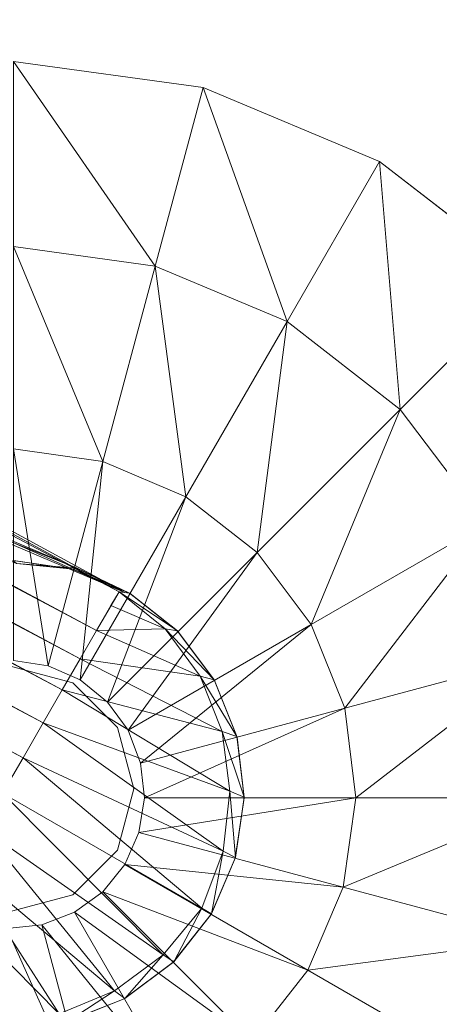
# Model space of a CAD drawing. Header units: inches. Extents: x 813 to 1305, y 19 to 194.
# Tile 695 of 875: x 1227.309 to 1228.097, y 140.933 to 142.783. Entities that reach past the tile are written whole.
import ezdxf

# ---------------------------------------------------------------- set-up
doc = ezdxf.new("R2010")
doc.units = ezdxf.units.IN
doc.header["$MEASUREMENT"] = 0
for name, color, linetype, true_color in [('CET color Grey80', 7, 'Continuous', 0xcbcdcc), ('CET color Grey98', 7, 'Continuous', 0xfafafa), ('CET color NavajoWhite4', 7, 'Continuous', 0x81775f)]:
    doc.layers.add(name, color=color, linetype=linetype, true_color=true_color)
doc.layers.add('CET Default', color=7, linetype='Continuous')

# ---------------------------------------------------------------- blocks, each defined once
blk = doc.blocks.new('*C253')
at = {"layer": 'CET color Grey80', "linetype": 'Continuous', "lineweight": 0}
for points in [[(49.1069, 27.329, 0.515), (49.3735, 26.9825, 0.6417), (49.3735, 27.3625, 0.515), (49.1069, 27.329, 0.515)], [(49.3735, 27.3625, 0.515), (49.3735, 26.9825, 0.6417), (49.5414, 26.9588, 0.6417), (49.3735, 27.3625, 0.515)], [(49.3735, 27.3625, 0.515), (49.5414, 26.9588, 0.6417), (49.6398, 27.3258, 0.515), (49.3735, 27.3625, 0.515)], [(48.8579, 27.2277, 0.515), (49.2052, 26.962, 0.6417), (49.1069, 27.329, 0.515), (48.8579, 27.2277, 0.515)], [(49.1069, 27.329, 0.515), (49.2052, 26.962, 0.6417), (49.3735, 26.9825, 0.6417), (49.1069, 27.329, 0.515)], [(49.6398, 27.3258, 0.515), (49.5414, 26.9588, 0.6417), (49.6974, 26.8924, 0.6417), (49.6398, 27.3258, 0.515)], [(49.6398, 27.3258, 0.515), (49.6974, 26.8924, 0.6417), (49.8874, 27.2214, 0.515), (49.6398, 27.3258, 0.515)], [(48.1779, 27.0269, 0.3159), (48.6437, 27.0654, 0.515), (48.398, 27.3111, 0.3159), (48.1779, 27.0269, 0.3159)], [(48.398, 27.3111, 0.3159), (48.6437, 27.0654, 0.515), (48.8579, 27.2277, 0.515), (48.398, 27.3111, 0.3159)], [(48.6437, 27.0654, 0.515), (49.0479, 26.8986, 0.6417), (48.8579, 27.2277, 0.515), (48.6437, 27.0654, 0.515)], [(48.8579, 27.2277, 0.515), (49.0479, 26.8986, 0.6417), (49.2052, 26.962, 0.6417), (48.8579, 27.2277, 0.515)], [(49.8874, 27.2214, 0.515), (49.6974, 26.8924, 0.6417), (49.831, 26.7878, 0.6417), (49.8874, 27.2214, 0.515)], [(48.1779, 27.0269, 0.3159), (48.4788, 26.8532, 0.515), (48.6437, 27.0654, 0.515), (48.1779, 27.0269, 0.3159)], [(48.4788, 26.8532, 0.515), (48.9124, 26.7967, 0.6417), (48.6437, 27.0654, 0.515), (48.4788, 26.8532, 0.515)], [(48.6437, 27.0654, 0.515), (48.9124, 26.7967, 0.6417), (49.0479, 26.8986, 0.6417), (48.6437, 27.0654, 0.515)], [(48.0388, 26.6954, 0.3159), (48.4788, 26.8532, 0.515), (48.1779, 27.0269, 0.3159), (48.0388, 26.6954, 0.3159)], [(49.2052, 26.962, 0.6417), (49.3735, 26.585, 0.6909), (49.3735, 26.9825, 0.6417), (49.2052, 26.962, 0.6417)], [(49.3735, 26.9825, 0.6417), (49.3735, 26.585, 0.6909), (49.4385, 26.5748, 0.6909), (49.3735, 26.9825, 0.6417)], [(49.3735, 26.9825, 0.6417), (49.4385, 26.5748, 0.6909), (49.5414, 26.9588, 0.6417), (49.3735, 26.9825, 0.6417)], [(49.0479, 26.8986, 0.6417), (49.3081, 26.578, 0.6909), (49.2052, 26.962, 0.6417), (49.0479, 26.8986, 0.6417)], [(49.2052, 26.962, 0.6417), (49.3081, 26.578, 0.6909), (49.3735, 26.585, 0.6909), (49.2052, 26.962, 0.6417)], [(49.5414, 26.9588, 0.6417), (49.4385, 26.5748, 0.6909), (49.4987, 26.5481, 0.6909), (49.5414, 26.9588, 0.6417)], [(49.5414, 26.9588, 0.6417), (49.4987, 26.5481, 0.6909), (49.6974, 26.8924, 0.6417), (49.5414, 26.9588, 0.6417)], [(48.9124, 26.7967, 0.6417), (49.2467, 26.5544, 0.6909), (49.0479, 26.8986, 0.6417), (48.9124, 26.7967, 0.6417)], [(49.0479, 26.8986, 0.6417), (49.2467, 26.5544, 0.6909), (49.3081, 26.578, 0.6909), (49.0479, 26.8986, 0.6417)], [(49.6974, 26.8924, 0.6417), (49.4987, 26.5481, 0.6909), (49.5499, 26.5068, 0.6909), (49.6974, 26.8924, 0.6417)], [(49.6974, 26.8924, 0.6417), (49.5499, 26.5068, 0.6909), (49.831, 26.7878, 0.6417), (49.6974, 26.8924, 0.6417)], [(48.0388, 26.6954, 0.3159), (48.3745, 26.6055, 0.515), (48.4788, 26.8532, 0.515), (48.0388, 26.6954, 0.3159)], [(48.3745, 26.6055, 0.515), (48.8079, 26.6632, 0.6417), (48.4788, 26.8532, 0.515), (48.3745, 26.6055, 0.515)], [(48.4788, 26.8532, 0.515), (48.8079, 26.6632, 0.6417), (48.9124, 26.7967, 0.6417), (48.4788, 26.8532, 0.515)], [(48.8079, 26.6632, 0.6417), (49.1935, 26.5156, 0.6909), (48.9124, 26.7967, 0.6417), (48.8079, 26.6632, 0.6417)], [(48.9124, 26.7967, 0.6417), (49.1935, 26.5156, 0.6909), (49.2467, 26.5544, 0.6909), (48.9124, 26.7967, 0.6417)], [(49.831, 26.7878, 0.6417), (49.5499, 26.5068, 0.6909), (49.5886, 26.4536, 0.6909), (49.831, 26.7878, 0.6417)], [(49.831, 26.7878, 0.6417), (49.5886, 26.4536, 0.6909), (49.9329, 26.6523, 0.6417), (49.831, 26.7878, 0.6417)], [(49.3721, 26.7725, 3.6287), (49.2596, 26.7592, 1.5034), (49.2582, 26.7588, 3.6287), (49.3721, 26.7725, 3.6287)], [(49.3721, 26.7725, 3.6287), (49.3735, 26.7725, 1.5034), (49.2596, 26.7592, 1.5034), (49.3721, 26.7725, 3.6287)], [(49.4857, 26.7563, 3.6287), (49.3735, 26.7725, 1.5034), (49.3721, 26.7725, 3.6287), (49.4857, 26.7563, 3.6287)], [(49.4857, 26.7563, 3.6287), (49.4871, 26.7559, 1.5034), (49.3735, 26.7725, 1.5034), (49.4857, 26.7563, 3.6287)], [(49.2582, 26.7588, 3.6287), (49.1529, 26.7168, 1.5034), (49.1517, 26.7161, 3.6287), (49.2582, 26.7588, 3.6287)], [(49.2582, 26.7588, 3.6287), (49.2596, 26.7592, 1.5034), (49.1529, 26.7168, 1.5034), (49.2582, 26.7588, 3.6287)], [(49.5912, 26.7112, 3.6287), (49.4871, 26.7559, 1.5034), (49.4857, 26.7563, 3.6287), (49.5912, 26.7112, 3.6287)], [(49.5912, 26.7112, 3.6287), (49.5924, 26.7105, 1.5034), (49.4871, 26.7559, 1.5034), (49.5912, 26.7112, 3.6287)], [(49.1517, 26.7161, 3.6287), (49.0609, 26.6482, 1.5034), (49.0599, 26.6472, 3.6287), (49.1517, 26.7161, 3.6287)], [(49.1517, 26.7161, 3.6287), (49.1529, 26.7168, 1.5034), (49.0609, 26.6482, 1.5034), (49.1517, 26.7161, 3.6287)], [(47.9902, 26.3393, 0.3159), (48.3745, 26.6055, 0.515), (48.0388, 26.6954, 0.3159), (47.9902, 26.3393, 0.3159)], [(49.6815, 26.6404, 3.6287), (49.5924, 26.7105, 1.5034), (49.5912, 26.7112, 3.6287), (49.6815, 26.6404, 3.6287)], [(49.6815, 26.6404, 3.6287), (49.6825, 26.6394, 1.5034), (49.5924, 26.7105, 1.5034), (49.6815, 26.6404, 3.6287)], [(48.3745, 26.6055, 0.515), (48.7415, 26.5072, 0.6417), (48.8079, 26.6632, 0.6417), (48.3745, 26.6055, 0.515)], [(48.7415, 26.5072, 0.6417), (49.1521, 26.4644, 0.6909), (48.8079, 26.6632, 0.6417), (48.7415, 26.5072, 0.6417)], [(48.8079, 26.6632, 0.6417), (49.1521, 26.4644, 0.6909), (49.1935, 26.5156, 0.6909), (48.8079, 26.6632, 0.6417)], [(49.0599, 26.6472, 3.6287), (48.9898, 26.5582, 1.5034), (48.989, 26.557, 3.6287), (49.0599, 26.6472, 3.6287)], [(49.0599, 26.6472, 3.6287), (49.0609, 26.6482, 1.5034), (48.9898, 26.5582, 1.5034), (49.0599, 26.6472, 3.6287)], [(49.9329, 26.6523, 0.6417), (49.5886, 26.4536, 0.6909), (49.6123, 26.3922, 0.6909), (49.9329, 26.6523, 0.6417)], [(49.9329, 26.6523, 0.6417), (49.6123, 26.3922, 0.6909), (49.9963, 26.4951, 0.6417), (49.9329, 26.6523, 0.6417)], [(49.7503, 26.5486, 3.6287), (49.6825, 26.6394, 1.5034), (49.6815, 26.6404, 3.6287), (49.7503, 26.5486, 3.6287)], [(49.7503, 26.5486, 3.6287), (49.751, 26.5473, 1.5034), (49.6825, 26.6394, 1.5034), (49.7503, 26.5486, 3.6287)], [(47.9902, 26.3393, 0.3159), (48.3378, 26.3393, 0.515), (48.3745, 26.6055, 0.515), (47.9902, 26.3393, 0.3159)], [(48.3378, 26.3393, 0.515), (48.7415, 26.5072, 0.6417), (48.3745, 26.6055, 0.515), (48.3378, 26.3393, 0.515)], [(48.989, 26.557, 3.6287), (48.9443, 26.4528, 1.5034), (48.944, 26.4514, 3.6287), (48.989, 26.557, 3.6287)], [(48.989, 26.557, 3.6287), (48.9898, 26.5582, 1.5034), (48.9443, 26.4528, 1.5034), (48.989, 26.557, 3.6287)], [(49.7931, 26.4421, 3.6287), (49.751, 26.5473, 1.5034), (49.7503, 26.5486, 3.6287), (49.7931, 26.4421, 3.6287)], [(49.7931, 26.4421, 3.6287), (49.7934, 26.4407, 1.5034), (49.751, 26.5473, 1.5034), (49.7931, 26.4421, 3.6287)], [(48.3378, 26.3393, 0.515), (48.7177, 26.3393, 0.6417), (48.7415, 26.5072, 0.6417), (48.3378, 26.3393, 0.515)], [(48.7177, 26.3393, 0.6417), (49.1255, 26.4043, 0.6909), (48.7415, 26.5072, 0.6417), (48.7177, 26.3393, 0.6417)], [(48.7415, 26.5072, 0.6417), (49.1255, 26.4043, 0.6909), (49.1521, 26.4644, 0.6909), (48.7415, 26.5072, 0.6417)], [(49.9963, 26.4951, 0.6417), (49.6123, 26.3922, 0.6909), (49.6193, 26.3267, 0.6909), (49.9963, 26.4951, 0.6417)], [(49.9963, 26.4951, 0.6417), (49.6193, 26.3267, 0.6909), (50.0168, 26.3267, 0.6417), (49.9963, 26.4951, 0.6417)], [(48.944, 26.4514, 3.6287), (48.9443, 26.4528, 1.5034), (48.9277, 26.3393, 1.5034), (48.944, 26.4514, 3.6287)], [(48.944, 26.4514, 3.6287), (48.9277, 26.3393, 1.5034), (48.9277, 26.3378, 3.6287), (48.944, 26.4514, 3.6287)], [(48.7177, 26.3393, 0.6417), (49.1153, 26.3393, 0.6909), (49.1255, 26.4043, 0.6909), (48.7177, 26.3393, 0.6417)]]:
    blk.add_3dface(points, dxfattribs=at)
for points, invisible_edges in [([(48.1779, 27.0269, 0.1937), (48.1779, 27.0269, 0.3159), (48.398, 27.3111, 0.3159), (48.1779, 27.0269, 0.1937)], 4), ([(48.1779, 27.0269, 0.1937), (48.398, 27.3111, 0.3159), (48.398, 27.3111, 0.1937), (48.1779, 27.0269, 0.1937)], 9), ([(48.0388, 26.6954, 0.1937), (48.0388, 26.6954, 0.3159), (48.1779, 27.0269, 0.3159), (48.0388, 26.6954, 0.1937)], 4), ([(48.0388, 26.6954, 0.1937), (48.1779, 27.0269, 0.3159), (48.1779, 27.0269, 0.1937), (48.0388, 26.6954, 0.1937)], 9), ([(49.3735, 26.7725, 1.5034), (49.3081, 26.578, 1.5034), (49.2596, 26.7592, 1.5034), (49.3735, 26.7725, 1.5034)], 11), ([(49.3735, 26.7725, 1.5034), (49.3735, 26.585, 1.5034), (49.3081, 26.578, 1.5034), (49.3735, 26.7725, 1.5034)], 13), ([(49.4871, 26.7559, 1.5034), (49.3735, 26.585, 1.5034), (49.3735, 26.7725, 1.5034), (49.4871, 26.7559, 1.5034)], 11), ([(49.2596, 26.7592, 1.5034), (49.2467, 26.5544, 1.5034), (49.1529, 26.7168, 1.5034), (49.2596, 26.7592, 1.5034)], 11), ([(49.2596, 26.7592, 1.5034), (49.3081, 26.578, 1.5034), (49.2467, 26.5544, 1.5034), (49.2596, 26.7592, 1.5034)], 13), ([(49.4871, 26.7559, 1.5034), (49.4385, 26.5748, 1.5034), (49.3735, 26.585, 1.5034), (49.4871, 26.7559, 1.5034)], 13), ([(49.5924, 26.7105, 1.5034), (49.4385, 26.5748, 1.5034), (49.4871, 26.7559, 1.5034), (49.5924, 26.7105, 1.5034)], 11), ([(49.1529, 26.7168, 1.5034), (49.1935, 26.5156, 1.5034), (49.0609, 26.6482, 1.5034), (49.1529, 26.7168, 1.5034)], 11), ([(49.1529, 26.7168, 1.5034), (49.2467, 26.5544, 1.5034), (49.1935, 26.5156, 1.5034), (49.1529, 26.7168, 1.5034)], 13), ([(47.9902, 26.3393, 0.1937), (47.9902, 26.3393, 0.3159), (48.0388, 26.6954, 0.3159), (47.9902, 26.3393, 0.1937)], 4), ([(47.9902, 26.3393, 0.1937), (48.0388, 26.6954, 0.3159), (48.0388, 26.6954, 0.1937), (47.9902, 26.3393, 0.1937)], 9), ([(49.5924, 26.7105, 1.5034), (49.4987, 26.5481, 1.5034), (49.4385, 26.5748, 1.5034), (49.5924, 26.7105, 1.5034)], 13), ([(49.6825, 26.6394, 1.5034), (49.4987, 26.5481, 1.5034), (49.5924, 26.7105, 1.5034), (49.6825, 26.6394, 1.5034)], 11), ([(49.0609, 26.6482, 1.5034), (49.1521, 26.4644, 1.5034), (48.9898, 26.5582, 1.5034), (49.0609, 26.6482, 1.5034)], 11), ([(49.0609, 26.6482, 1.5034), (49.1935, 26.5156, 1.5034), (49.1521, 26.4644, 1.5034), (49.0609, 26.6482, 1.5034)], 13), ([(49.6825, 26.6394, 1.5034), (49.5499, 26.5068, 1.5034), (49.4987, 26.5481, 1.5034), (49.6825, 26.6394, 1.5034)], 13), ([(49.751, 26.5473, 1.5034), (49.5499, 26.5068, 1.5034), (49.6825, 26.6394, 1.5034), (49.751, 26.5473, 1.5034)], 11), ([(49.3081, 26.578, 0.6909), (49.3081, 26.578, 1.5034), (49.3735, 26.585, 1.5034), (49.3081, 26.578, 0.6909)], 4), ([(49.3081, 26.578, 0.6909), (49.3735, 26.585, 1.5034), (49.3735, 26.585, 0.6909), (49.3081, 26.578, 0.6909)], 9), ([(49.3735, 26.585, 0.6909), (49.3735, 26.585, 1.5034), (49.4385, 26.5748, 1.5034), (49.3735, 26.585, 0.6909)], 4), ([(49.3735, 26.585, 0.6909), (49.4385, 26.5748, 1.5034), (49.4385, 26.5748, 0.6909), (49.3735, 26.585, 0.6909)], 9), ([(49.2467, 26.5544, 0.6909), (49.2467, 26.5544, 1.5034), (49.3081, 26.578, 1.5034), (49.2467, 26.5544, 0.6909)], 4), ([(49.2467, 26.5544, 0.6909), (49.3081, 26.578, 1.5034), (49.3081, 26.578, 0.6909), (49.2467, 26.5544, 0.6909)], 9), ([(49.4385, 26.5748, 0.6909), (49.4385, 26.5748, 1.5034), (49.4987, 26.5481, 1.5034), (49.4385, 26.5748, 0.6909)], 4), ([(49.4385, 26.5748, 0.6909), (49.4987, 26.5481, 1.5034), (49.4987, 26.5481, 0.6909), (49.4385, 26.5748, 0.6909)], 9), ([(48.9898, 26.5582, 1.5034), (49.1255, 26.4043, 1.5034), (48.9443, 26.4528, 1.5034), (48.9898, 26.5582, 1.5034)], 11), ([(48.9898, 26.5582, 1.5034), (49.1521, 26.4644, 1.5034), (49.1255, 26.4043, 1.5034), (48.9898, 26.5582, 1.5034)], 13), ([(49.1935, 26.5156, 0.6909), (49.1935, 26.5156, 1.5034), (49.2467, 26.5544, 1.5034), (49.1935, 26.5156, 0.6909)], 4), ([(49.1935, 26.5156, 0.6909), (49.2467, 26.5544, 1.5034), (49.2467, 26.5544, 0.6909), (49.1935, 26.5156, 0.6909)], 9), ([(49.4987, 26.5481, 0.6909), (49.4987, 26.5481, 1.5034), (49.5499, 26.5068, 1.5034), (49.4987, 26.5481, 0.6909)], 4), ([(49.4987, 26.5481, 0.6909), (49.5499, 26.5068, 1.5034), (49.5499, 26.5068, 0.6909), (49.4987, 26.5481, 0.6909)], 9), ([(49.751, 26.5473, 1.5034), (49.5886, 26.4536, 1.5034), (49.5499, 26.5068, 1.5034), (49.751, 26.5473, 1.5034)], 13), ([(49.7934, 26.4407, 1.5034), (49.5886, 26.4536, 1.5034), (49.751, 26.5473, 1.5034), (49.7934, 26.4407, 1.5034)], 11), ([(49.1521, 26.4644, 0.6909), (49.1521, 26.4644, 1.5034), (49.1935, 26.5156, 1.5034), (49.1521, 26.4644, 0.6909)], 4), ([(49.1521, 26.4644, 0.6909), (49.1935, 26.5156, 1.5034), (49.1935, 26.5156, 0.6909), (49.1521, 26.4644, 0.6909)], 9), ([(49.5499, 26.5068, 0.6909), (49.5499, 26.5068, 1.5034), (49.5886, 26.4536, 1.5034), (49.5499, 26.5068, 0.6909)], 4), ([(49.5499, 26.5068, 0.6909), (49.5886, 26.4536, 1.5034), (49.5886, 26.4536, 0.6909), (49.5499, 26.5068, 0.6909)], 9), ([(49.1255, 26.4043, 0.6909), (49.1255, 26.4043, 1.5034), (49.1521, 26.4644, 1.5034), (49.1255, 26.4043, 0.6909)], 4), ([(49.1255, 26.4043, 0.6909), (49.1521, 26.4644, 1.5034), (49.1521, 26.4644, 0.6909), (49.1255, 26.4043, 0.6909)], 9), ([(49.7934, 26.4407, 1.5034), (49.6123, 26.3922, 1.5034), (49.5886, 26.4536, 1.5034), (49.7934, 26.4407, 1.5034)], 13), ([(49.5886, 26.4536, 0.6909), (49.5886, 26.4536, 1.5034), (49.6123, 26.3922, 1.5034), (49.5886, 26.4536, 0.6909)], 4), ([(49.5886, 26.4536, 0.6909), (49.6123, 26.3922, 1.5034), (49.6123, 26.3922, 0.6909), (49.5886, 26.4536, 0.6909)], 9), ([(48.9443, 26.4528, 1.5034), (49.1153, 26.3393, 1.5034), (48.9277, 26.3393, 1.5034), (48.9443, 26.4528, 1.5034)], 11), ([(48.9443, 26.4528, 1.5034), (49.1255, 26.4043, 1.5034), (49.1153, 26.3393, 1.5034), (48.9443, 26.4528, 1.5034)], 13), ([(49.8068, 26.3267, 1.5034), (49.6123, 26.3922, 1.5034), (49.7934, 26.4407, 1.5034), (49.8068, 26.3267, 1.5034)], 11), ([(49.1153, 26.3393, 0.6909), (49.1153, 26.3393, 1.5034), (49.1255, 26.4043, 1.5034), (49.1153, 26.3393, 0.6909)], 4), ([(49.1153, 26.3393, 0.6909), (49.1255, 26.4043, 1.5034), (49.1255, 26.4043, 0.6909), (49.1153, 26.3393, 0.6909)], 9), ([(49.8068, 26.3267, 1.5034), (49.6193, 26.3267, 1.5034), (49.6123, 26.3922, 1.5034), (49.8068, 26.3267, 1.5034)], 13), ([(49.6123, 26.3922, 0.6909), (49.6123, 26.3922, 1.5034), (49.6193, 26.3267, 1.5034), (49.6123, 26.3922, 0.6909)], 4), ([(49.6123, 26.3922, 0.6909), (49.6193, 26.3267, 1.5034), (49.6193, 26.3267, 0.6909), (49.6123, 26.3922, 0.6909)], 9)]:
    blk.add_3dface(points, dxfattribs=dict(at, invisible_edges=invisible_edges))
at = {"layer": 'CET color Grey98', "linetype": 'Continuous', "lineweight": 0}
for points, invisible_edges in [([(0.625, 0.625, 29), (59.055, 0.625, 29), (59.055, 29.055, 29), (0.625, 0.625, 29)], 4), ([(0.625, 0.625, 29), (59.055, 29.055, 29), (0.625, 29.055, 29), (0.625, 0.625, 29)], 9)]:
    blk.add_3dface(points, dxfattribs=dict(at, invisible_edges=invisible_edges))
for points in [[(49.2491, 26.7312, 4.8561), (49.3609, 26.7459, 4.8377), (49.3721, 26.7725, 3.6287), (49.2491, 26.7312, 4.8561)], [(49.2491, 26.7312, 4.8561), (49.3721, 26.7725, 3.6287), (49.2582, 26.7588, 3.6287), (49.2491, 26.7312, 4.8561)], [(49.3609, 26.7459, 4.8377), (49.4857, 26.7563, 3.6287), (49.3721, 26.7725, 3.6287), (49.3609, 26.7459, 4.8377)], [(49.1452, 26.6897, 4.8796), (49.2491, 26.7312, 4.8561), (49.2582, 26.7588, 3.6287), (49.1452, 26.6897, 4.8796)], [(49.1452, 26.6897, 4.8796), (49.2582, 26.7588, 3.6287), (49.1517, 26.7161, 3.6287), (49.1452, 26.6897, 4.8796)], [(49.3609, 26.7459, 4.8377), (49.4737, 26.7329, 4.8256), (49.4857, 26.7563, 3.6287), (49.3609, 26.7459, 4.8377)], [(49.4737, 26.7329, 4.8256), (49.5912, 26.7112, 3.6287), (49.4857, 26.7563, 3.6287), (49.4737, 26.7329, 4.8256)], [(49.1121, 26.4645, 5.0673), (49.1705, 26.4308, 5.1044), (49.2491, 26.7312, 4.8561), (49.1121, 26.4645, 5.0673)], [(49.1121, 26.4645, 5.0673), (49.2491, 26.7312, 4.8561), (49.1452, 26.6897, 4.8796), (49.1121, 26.4645, 5.0673)], [(49.1705, 26.4308, 5.1044), (49.2329, 26.3947, 5.1315), (49.3609, 26.7459, 4.8377), (49.1705, 26.4308, 5.1044)], [(49.1705, 26.4308, 5.1044), (49.3609, 26.7459, 4.8377), (49.2491, 26.7312, 4.8561), (49.1705, 26.4308, 5.1044)], [(49.2329, 26.3947, 5.1315), (49.4737, 26.7329, 4.8256), (49.3609, 26.7459, 4.8377), (49.2329, 26.3947, 5.1315)], [(49.2329, 26.3947, 5.1315), (49.2981, 26.3571, 5.148), (49.4737, 26.7329, 4.8256), (49.2329, 26.3947, 5.1315)], [(49.2981, 26.3571, 5.148), (49.5807, 26.6929, 4.8205), (49.4737, 26.7329, 4.8256), (49.2981, 26.3571, 5.148)], [(49.4737, 26.7329, 4.8256), (49.5807, 26.6929, 4.8205), (49.5912, 26.7112, 3.6287), (49.4737, 26.7329, 4.8256)], [(49.0559, 26.6239, 4.9068), (49.1452, 26.6897, 4.8796), (49.1517, 26.7161, 3.6287), (49.0559, 26.6239, 4.9068)], [(49.0559, 26.6239, 4.9068), (49.1517, 26.7161, 3.6287), (49.0599, 26.6472, 3.6287), (49.0559, 26.6239, 4.9068)], [(49.5807, 26.6929, 4.8205), (49.6815, 26.6404, 3.6287), (49.5912, 26.7112, 3.6287), (49.5807, 26.6929, 4.8205)], [(49.0589, 26.4952, 5.0208), (49.1452, 26.6897, 4.8796), (49.0559, 26.6239, 4.9068), (49.0589, 26.4952, 5.0208)], [(49.0589, 26.4952, 5.0208), (49.1121, 26.4645, 5.0673), (49.1452, 26.6897, 4.8796), (49.0589, 26.4952, 5.0208)], [(49.2981, 26.3571, 5.148), (49.3646, 26.3187, 5.1536), (49.5807, 26.6929, 4.8205), (49.2981, 26.3571, 5.148)], [(49.6687, 26.6203, 4.8256), (49.5807, 26.6929, 4.8205), (49.3646, 26.3187, 5.1536), (49.6687, 26.6203, 4.8256)], [(49.5807, 26.6929, 4.8205), (49.6687, 26.6203, 4.8256), (49.6815, 26.6404, 3.6287), (49.5807, 26.6929, 4.8205)], [(48.9865, 26.538, 4.9361), (49.0559, 26.6239, 4.9068), (49.0599, 26.6472, 3.6287), (48.9865, 26.538, 4.9361)], [(48.9865, 26.538, 4.9361), (49.0599, 26.6472, 3.6287), (48.989, 26.557, 3.6287), (48.9865, 26.538, 4.9361)], [(49.6687, 26.6203, 4.8256), (49.7503, 26.5486, 3.6287), (49.6815, 26.6404, 3.6287), (49.6687, 26.6203, 4.8256)], [(49.012, 26.5223, 4.9661), (49.0559, 26.6239, 4.9068), (48.9865, 26.538, 4.9361), (49.012, 26.5223, 4.9661)], [(49.012, 26.5223, 4.9661), (49.0589, 26.4952, 5.0208), (49.0559, 26.6239, 4.9068), (49.012, 26.5223, 4.9661)], [(49.6687, 26.6203, 4.8256), (49.3646, 26.3187, 5.1536), (49.4311, 26.2803, 5.148), (49.6687, 26.6203, 4.8256)], [(49.7364, 26.5291, 4.8377), (49.6687, 26.6203, 4.8256), (49.4311, 26.2803, 5.148), (49.7364, 26.5291, 4.8377)], [(49.6687, 26.6203, 4.8256), (49.7364, 26.5291, 4.8377), (49.7503, 26.5486, 3.6287), (49.6687, 26.6203, 4.8256)], [(49.3567, 26.5655, 2.6287), (49.2417, 26.5347, 2.6287), (49.2417, 26.5347, 3.6287), (49.3567, 26.5655, 2.6287)], [(49.3567, 26.5655, 2.6287), (49.2417, 26.5347, 3.6287), (49.3567, 26.5655, 3.6287), (49.3567, 26.5655, 2.6287)], [(49.4717, 26.5347, 2.6287), (49.3567, 26.5655, 2.6287), (49.3567, 26.5655, 3.6287), (49.4717, 26.5347, 2.6287)], [(49.4717, 26.5347, 2.6287), (49.3567, 26.5655, 3.6287), (49.4717, 26.5347, 3.6287), (49.4717, 26.5347, 2.6287)], [(48.9865, 26.538, 4.9361), (48.9879, 26.5483, 4.2284), (43.4174, 16.2994, 11.5928), (48.9865, 26.538, 4.9361)], [(48.0592, 24.4675, 5.3689), (43.4174, 16.2994, 11.5928), (48.9879, 26.5483, 4.2284), (48.0592, 24.4675, 5.3689)], [(48.9879, 26.5483, 4.2284), (48.0953, 24.4467, 5.3689), (48.0592, 24.4675, 5.3689), (48.9879, 26.5483, 4.2284)], [(48.9879, 26.5483, 4.2284), (48.9419, 26.4588, 4.2287), (48.0953, 24.4467, 5.3689), (48.9879, 26.5483, 4.2284)], [(48.989, 26.557, 3.6287), (48.944, 26.4514, 3.6287), (48.9419, 26.459, 4.2287), (48.989, 26.557, 3.6287)], [(48.989, 26.557, 3.6287), (48.9419, 26.459, 4.2287), (48.9879, 26.5483, 4.2284), (48.989, 26.557, 3.6287)], [(49.7364, 26.5291, 4.8377), (49.7931, 26.4421, 3.6287), (49.7503, 26.5486, 3.6287), (49.7364, 26.5291, 4.8377)], [(48.9865, 26.538, 4.9361), (43.4174, 16.2994, 11.5928), (44.2506, 17.5416, 13.2674), (48.9865, 26.538, 4.9361)], [(44.2506, 17.5416, 13.2674), (49.0589, 26.4952, 5.0208), (48.9865, 26.538, 4.9361), (44.2506, 17.5416, 13.2674)], [(49.2417, 26.5347, 2.6287), (49.1575, 26.4505, 2.6287), (49.1575, 26.4505, 3.6287), (49.2417, 26.5347, 2.6287)], [(49.2417, 26.5347, 2.6287), (49.1575, 26.4505, 3.6287), (49.2417, 26.5347, 3.6287), (49.2417, 26.5347, 2.6287)], [(49.7364, 26.5291, 4.8377), (49.4311, 26.2803, 5.148), (49.4963, 26.2427, 5.1315), (49.7364, 26.5291, 4.8377)], [(49.5559, 26.4505, 2.6287), (49.4717, 26.5347, 2.6287), (49.4717, 26.5347, 3.6287), (49.5559, 26.4505, 2.6287)], [(49.5559, 26.4505, 2.6287), (49.4717, 26.5347, 3.6287), (49.5559, 26.4505, 3.6287), (49.5559, 26.4505, 2.6287)], [(49.7796, 26.4249, 4.8561), (49.7364, 26.5291, 4.8377), (49.4963, 26.2427, 5.1315), (49.7796, 26.4249, 4.8561)], [(49.7364, 26.5291, 4.8377), (49.7796, 26.4249, 4.8561), (49.7931, 26.4421, 3.6287), (49.7364, 26.5291, 4.8377)], [(44.2506, 17.5416, 13.2674), (44.3012, 17.5123, 13.3208), (49.0589, 26.4952, 5.0208), (44.2506, 17.5416, 13.2674)], [(44.3012, 17.5123, 13.3208), (49.1121, 26.4645, 5.0673), (49.0589, 26.4952, 5.0208), (44.3012, 17.5123, 13.3208)], [(44.3012, 17.5123, 13.3208), (44.3574, 17.4799, 13.3663), (49.1121, 26.4645, 5.0673), (44.3012, 17.5123, 13.3208)], [(44.3574, 17.4799, 13.3663), (49.1705, 26.4308, 5.1044), (49.1121, 26.4645, 5.0673), (44.3574, 17.4799, 13.3663)], [(48.9419, 26.4588, 4.2287), (48.1314, 24.4258, 5.3689), (48.0953, 24.4467, 5.3689), (48.9419, 26.4588, 4.2287)], [(48.9419, 26.4588, 4.2287), (48.9332, 26.3445, 4.2287), (48.1314, 24.4258, 5.3689), (48.9419, 26.4588, 4.2287)], [(48.944, 26.4514, 3.6287), (48.9332, 26.3445, 4.2287), (48.9419, 26.459, 4.2287), (48.944, 26.4514, 3.6287)], [(48.944, 26.4514, 3.6287), (48.9277, 26.3378, 3.6287), (48.9332, 26.3445, 4.2287), (48.944, 26.4514, 3.6287)], [(49.1575, 26.4505, 2.6287), (49.1267, 26.3355, 2.6287), (49.1267, 26.3355, 3.6287), (49.1575, 26.4505, 2.6287)], [(49.1575, 26.4505, 2.6287), (49.1267, 26.3355, 3.6287), (49.1575, 26.4505, 3.6287), (49.1575, 26.4505, 2.6287)], [(49.5867, 26.3355, 2.6287), (49.5559, 26.4505, 2.6287), (49.5559, 26.4505, 3.6287), (49.5867, 26.3355, 2.6287)], [(49.5867, 26.3355, 2.6287), (49.5559, 26.4505, 3.6287), (49.5867, 26.3355, 3.6287), (49.5867, 26.3355, 2.6287)], [(44.3574, 17.4799, 13.3663), (44.4183, 17.4448, 13.4029), (49.1705, 26.4308, 5.1044), (44.3574, 17.4799, 13.3663)], [(44.4183, 17.4448, 13.4029), (49.2329, 26.3947, 5.1315), (49.1705, 26.4308, 5.1044), (44.4183, 17.4448, 13.4029)], [(49.7796, 26.4249, 4.8561), (49.4963, 26.2427, 5.1315), (49.5587, 26.2067, 5.1044), (49.7796, 26.4249, 4.8561)], [(49.7956, 26.3142, 4.8796), (49.7796, 26.4249, 4.8561), (49.5587, 26.2067, 5.1044), (49.7956, 26.3142, 4.8796)], [(44.4183, 17.4448, 13.4029), (44.4827, 17.4076, 13.4302), (49.2329, 26.3947, 5.1315), (44.4183, 17.4448, 13.4029)], [(44.4827, 17.4076, 13.4302), (49.2981, 26.3571, 5.148), (49.2329, 26.3947, 5.1315), (44.4827, 17.4076, 13.4302)], [(44.4827, 17.4076, 13.4302), (44.5497, 17.3689, 13.4476), (49.2981, 26.3571, 5.148), (44.4827, 17.4076, 13.4302)], [(44.5497, 17.3689, 13.4476), (49.3646, 26.3187, 5.1536), (49.2981, 26.3571, 5.148), (44.5497, 17.3689, 13.4476)]]:
    blk.add_3dface(points, dxfattribs=at)
at = {"layer": 'CET color NavajoWhite4', "linetype": 'Continuous', "lineweight": 0}
for points, invisible_edges in [([(0.625, 0.625, 27.8189), (59.055, 29.055, 27.8189), (59.055, 0.625, 27.8189), (0.625, 0.625, 27.8189)], 9), ([(0.625, 0.625, 27.8189), (0.625, 29.055, 27.8189), (59.055, 29.055, 27.8189), (0.625, 0.625, 27.8189)], 4)]:
    blk.add_3dface(points, dxfattribs=dict(at, invisible_edges=invisible_edges))
blk = doc.blocks.new('*C227')
at = {"layer": 'CET Default', "linetype": 'Continuous', "lineweight": 0, "rotation": 269.9999999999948}
blk.add_blockref('*C253', (402.2381, 1003.8234), dxfattribs=at)

msp = doc.modelspace()

# ---------------------------------------------------------------- block references
at = {"layer": 'CET Default', "linetype": 'Continuous', "lineweight": 0}
msp.add_blockref('*C227', (798.7199, -813.1289), dxfattribs=at)

doc.saveas('drawing.dxf')
